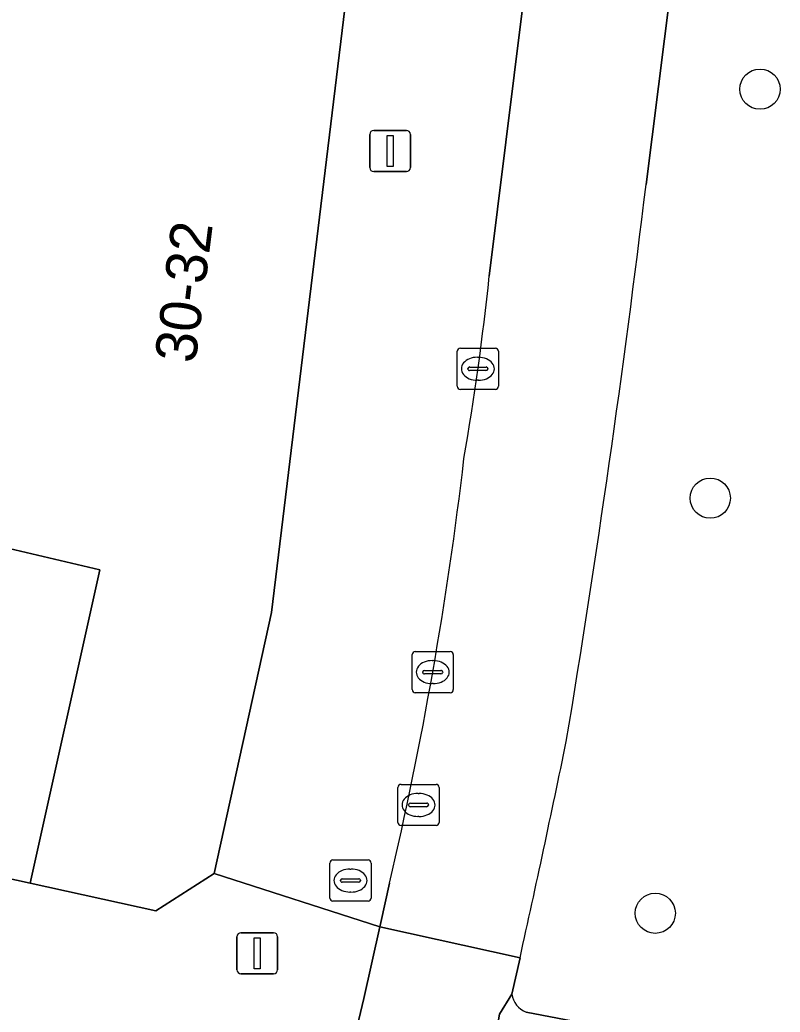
# Model space of a CAD drawing. Extents: x 159716 to 160783, y 383290 to 384031.
# Drawn here: x 160285.8 to 160304.26, y 383758.06 to 383782.17 of the extents above; entities that cross this region are included whole.
import ezdxf

# ---------------------------------------------------------------- set-up
doc = ezdxf.new("R2010")
doc.units = 0
for name, color, linetype in [('IMGEO_Berm_groen', 7, 'Continuous'), ('IMGEO_Boom', 7, 'Continuous'), ('IMGEO_Kolk', 7, 'Continuous'), ('IMGEO_Lichtmast', 7, 'Continuous'), ('IMGEO_Pand', 7, 'Continuous'), ('IMGEO_Pand_nummerreeks', 7, 'Continuous'), ('IMGEO_Rijbaan_lokaal_open', 7, 'Continuous'), ('IMGEO_Rioolput', 7, 'Continuous'), ('IMGEO_Voetpad_open', 7, 'Continuous')]:
    doc.layers.add(name, color=color, linetype=linetype)

msp = doc.modelspace()

# ---------------------------------------------------------------- linework, layer by layer
at = {"layer": 'IMGEO_Berm_groen'}
for points in [[(160302.546, 383790.372), (160301.753, 383784.098), (160301.007, 383778.163)], [(160297.945, 383759.375), (160297.749, 383758.496)], [(160298.097, 383758.056), (160303.758, 383756.971)]]:
    msp.add_lwpolyline(points, dxfattribs=at)
for centre, radius, start, end in [((159990.144, 383815.79), 313.132, 350.59748, 353.09844), ((159968.368, 383832.565), 337.605, 347.47941, 348.39209), ((160298.284, 383758.562), 0.539, 186.9822, 249.6994)]:
    msp.add_arc(centre, radius, start, end, dxfattribs=at)
at = {"layer": 'IMGEO_Boom'}
for centre in [(160303.774, 383780.482), (160302.566, 383770.545), (160301.23, 383760.459)]:
    msp.add_circle(centre, 0.489, dxfattribs=at)
at = {"layer": 'IMGEO_Kolk'}
for p, q in [((160296.421, 383773.263), (160296.421, 383774.115)), ((160296.496, 383774.189), (160297.348, 383774.189)), ((160297.422, 383774.115), (160297.422, 383773.263)), ((160296.909, 383773.969), (160296.934, 383773.969)), ((160296.68, 383773.683), (160296.68, 383773.695)), ((160297.118, 383773.646), (160296.72, 383773.646)), ((160296.723, 383773.732), (160297.121, 383773.732)), ((160297.164, 383773.695), (160297.164, 383773.683)), ((160296.932, 383773.409), (160296.907, 383773.409)), ((160297.348, 383773.189), (160296.496, 383773.189)), ((160295.323, 383765.892), (160295.323, 383766.744)), ((160295.398, 383766.818), (160296.25, 383766.818)), ((160296.324, 383766.744), (160296.324, 383765.892)), ((160295.811, 383766.598), (160295.836, 383766.598)), ((160295.582, 383766.312), (160295.582, 383766.324)), ((160296.02, 383766.275), (160295.622, 383766.275)), ((160295.625, 383766.361), (160296.023, 383766.361)), ((160296.066, 383766.324), (160296.066, 383766.312)), ((160295.834, 383766.038), (160295.809, 383766.038)), ((160296.25, 383765.818), (160295.398, 383765.818)), ((160294.979, 383762.665), (160294.979, 383763.517)), ((160295.054, 383763.591), (160295.906, 383763.591)), ((160295.98, 383763.517), (160295.98, 383762.665)), ((160295.467, 383763.371), (160295.492, 383763.371)), ((160295.238, 383763.085), (160295.238, 383763.097)), ((160295.676, 383763.048), (160295.278, 383763.048)), ((160295.281, 383763.134), (160295.679, 383763.134)), ((160295.722, 383763.097), (160295.722, 383763.085)), ((160295.49, 383762.811), (160295.465, 383762.811)), ((160295.906, 383762.591), (160295.054, 383762.591))]:
    msp.add_line(p, q, dxfattribs=at)
for points in [[(160296.421, 383773.263), (160296.421, 383774.115)], [(160296.496, 383774.189), (160297.348, 383774.189)], [(160297.422, 383774.115), (160297.422, 383773.263)], [(160297.348, 383773.189), (160296.496, 383773.189)], [(160295.323, 383765.892), (160295.323, 383766.744)], [(160295.398, 383766.818), (160296.25, 383766.818)], [(160296.324, 383766.744), (160296.324, 383765.892)], [(160296.25, 383765.818), (160295.398, 383765.818)], [(160294.979, 383762.665), (160294.979, 383763.517)], [(160295.054, 383763.591), (160295.906, 383763.591)], [(160295.98, 383763.517), (160295.98, 383762.665)], [(160295.906, 383762.591), (160295.054, 383762.591)]]:
    msp.add_lwpolyline(points, dxfattribs=at)
for centre, radius, start, end in [((160296.498, 383774.113), 0.0765, 91.552, 178.448), ((160296.498, 383774.113), 0.0765, 91.552, 178.448), ((160297.346, 383774.113), 0.0765, 1.552, 88.448), ((160297.346, 383774.113), 0.0765, 1.552, 88.448), ((160296.72, 383773.692), 0.0403, 85.8775, 175.7526), ((160296.717, 383773.682), 0.0366, 178.938, 274.7102), ((160297.121, 383773.689), 0.043, 264.8664, 352.4533), ((160297.125, 383773.694), 0.0386, 1.7309, 96.639), ((160296.498, 383773.265), 0.0765, 181.552, 268.448), ((160296.498, 383773.265), 0.0765, 181.552, 268.448), ((160297.346, 383773.265), 0.0765, 271.552, 358.448), ((160297.346, 383773.265), 0.0765, 271.552, 358.448), ((160295.4, 383766.742), 0.0765, 91.552, 178.448), ((160295.4, 383766.742), 0.0765, 91.552, 178.448), ((160296.248, 383766.742), 0.0765, 1.552, 88.448), ((160296.248, 383766.742), 0.0765, 1.552, 88.448), ((160295.622, 383766.321), 0.0403, 85.8775, 175.7526), ((160295.619, 383766.311), 0.0366, 178.938, 274.7102), ((160296.023, 383766.318), 0.043, 264.8664, 352.4533), ((160296.027, 383766.323), 0.0386, 1.7309, 96.639), ((160295.4, 383765.894), 0.0765, 181.552, 268.448), ((160295.4, 383765.894), 0.0765, 181.552, 268.448), ((160296.248, 383765.894), 0.0765, 271.552, 358.448), ((160296.248, 383765.894), 0.0765, 271.552, 358.448), ((160295.056, 383763.515), 0.0765, 91.552, 178.448), ((160295.056, 383763.515), 0.0765, 91.552, 178.448), ((160295.904, 383763.515), 0.0765, 1.552, 88.448), ((160295.904, 383763.515), 0.0765, 1.552, 88.448), ((160295.278, 383763.094), 0.0403, 85.8775, 175.7526), ((160295.275, 383763.084), 0.0366, 178.938, 274.7102), ((160295.679, 383763.091), 0.043, 264.8664, 352.4533), ((160295.683, 383763.096), 0.0386, 1.7309, 96.639), ((160295.056, 383762.667), 0.0765, 181.552, 268.448), ((160295.056, 383762.667), 0.0765, 181.552, 268.448), ((160295.904, 383762.667), 0.0765, 271.552, 358.448), ((160295.904, 383762.667), 0.0765, 271.552, 358.448)]:
    msp.add_arc(centre, radius, start, end, dxfattribs=at)
for centre, major_axis, ratio, start_param, end_param in [((160296.908, 383773.689), (-0.387, 0.002), 0.722429, 4.712389, 7.853982), ((160296.933, 383773.689), (-0.39, 0.002), 0.717154, 1.570796, 4.712389), ((160295.81, 383766.318), (-0.387, 0.002), 0.722429, 4.712389, 7.853982), ((160295.835, 383766.318), (-0.39, 0.002), 0.717154, 1.570796, 4.712389), ((160295.466, 383763.091), (-0.387, 0.002), 0.722429, 4.712389, 7.853982), ((160295.491, 383763.091), (-0.39, 0.002), 0.717154, 1.570796, 4.712389)]:
    msp.add_ellipse(centre, major_axis=major_axis, ratio=ratio, start_param=start_param, end_param=end_param, dxfattribs=at)
at = {"layer": 'IMGEO_Lichtmast'}
for p, q in [((160294.394, 383779.48), (160295.184, 383779.48)), ((160295.184, 383779.48), (160294.394, 383779.48)), ((160294.294, 383778.58), (160294.294, 383779.38)), ((160294.294, 383779.38), (160294.294, 383778.58)), ((160295.284, 383779.38), (160295.284, 383778.58)), ((160295.284, 383778.58), (160295.284, 383779.38)), ((160295.184, 383778.48), (160294.394, 383778.48)), ((160294.394, 383778.48), (160295.184, 383778.48)), ((160291.166, 383759.987), (160291.956, 383759.987)), ((160291.956, 383759.987), (160291.166, 383759.987)), ((160291.066, 383759.087), (160291.066, 383759.887)), ((160291.066, 383759.887), (160291.066, 383759.087)), ((160292.056, 383759.887), (160292.056, 383759.087)), ((160292.056, 383759.087), (160292.056, 383759.887)), ((160291.956, 383758.987), (160291.166, 383758.987)), ((160291.166, 383758.987), (160291.956, 383758.987))]:
    msp.add_line(p, q, dxfattribs=at)
for points in [[(160294.714, 383779.355), (160294.864, 383779.355), (160294.864, 383778.605), (160294.714, 383778.605), (160294.714, 383779.355)], [(160291.486, 383759.862), (160291.636, 383759.862), (160291.636, 383759.112), (160291.486, 383759.112), (160291.486, 383759.862)]]:
    msp.add_lwpolyline(points, dxfattribs=at)
for centre, start, end in [((160294.394, 383779.38), 90, 180), ((160294.394, 383779.38), 90, 180), ((160295.184, 383779.38), 0, 90), ((160295.184, 383779.38), 360, 90), ((160294.394, 383778.58), 180, 270), ((160294.394, 383778.58), 180, 270), ((160295.184, 383778.58), 270, 0), ((160295.184, 383778.58), 270, 0), ((160291.166, 383759.887), 90, 180), ((160291.166, 383759.887), 90, 180), ((160291.956, 383759.887), 0, 90), ((160291.956, 383759.887), 360, 90), ((160291.166, 383759.087), 180, 270), ((160291.166, 383759.087), 180, 270), ((160291.956, 383759.087), 270, 0), ((160291.956, 383759.087), 270, 0)]:
    msp.add_arc(centre, 0.1, start, end, dxfattribs=at)
at = {"layer": 'IMGEO_Pand'}
for points in [[(160293.93, 383784.449), (160293.744, 383784.473), (160294.57, 383790.453), (160294.197, 383790.507), (160291.511, 383790.896), (160288.084, 383790.865), (160287.882, 383789.302), (160286.499, 383789.481), (160283.872, 383769.712), (160287.74, 383768.801), (160286.048, 383761.189), (160289.101, 383760.52), (160290.517, 383761.429), (160291.908, 383767.766)], [(160287.74, 383768.801), (160283.872, 383769.712), (160282.136, 383770.098), (160280.429, 383762.421), (160286.048, 383761.189)]]:
    msp.add_lwpolyline(points, close=True, dxfattribs=at)
at = {"layer": 'IMGEO_Rijbaan_lokaal_open'}
for points in [[(160303.029, 383822.356), (160300.44, 383801.933), (160300.437, 383801.854), (160300.025, 383798.566), (160299.008, 383790.442), (160298.99, 383790.3), (160298.21, 383784.087), (160297.197, 383775.936)], [(160301.007, 383778.163), (160301.753, 383784.098), (160302.546, 383790.372)], [(160294.771, 383761.188), (160294.564, 383760.233), (160294.54, 383760.128), (160297.945, 383759.375)], [(160296.768, 383753.751), (160296.893, 383754.757), (160296.911, 383754.816), (160297.375, 383757.59), (160297.444, 383758.005), (160297.749, 383758.496), (160297.945, 383759.375), (160294.54, 383760.128), (160294.148, 383758.389), (160293.908, 383757.37)]]:
    msp.add_lwpolyline(points, dxfattribs=at)
for centre, radius, start, end in [((159990.144, 383815.79), 313.132, 350.59748, 353.09844), ((160229.075, 383783.133), 68.502, 350.22695, 353.9693), ((160205.818, 383782.12), 91.383, 346.75843, 353.32954), ((159968.368, 383832.565), 337.605, 347.47941, 348.39209)]:
    msp.add_arc(centre, radius, start, end, dxfattribs=at)
at = {"layer": 'IMGEO_Rioolput'}
for p, q in [((160293.326, 383760.828), (160293.326, 383761.68)), ((160293.401, 383761.754), (160294.253, 383761.754)), ((160294.327, 383761.68), (160294.327, 383760.828)), ((160293.814, 383761.534), (160293.839, 383761.534)), ((160293.585, 383761.248), (160293.585, 383761.26)), ((160294.023, 383761.211), (160293.625, 383761.211)), ((160293.628, 383761.297), (160294.026, 383761.297)), ((160294.069, 383761.26), (160294.069, 383761.248)), ((160293.837, 383760.974), (160293.812, 383760.974)), ((160294.253, 383760.754), (160293.401, 383760.754))]:
    msp.add_line(p, q, dxfattribs=at)
for points in [[(160293.326, 383760.828), (160293.326, 383761.68)], [(160293.401, 383761.754), (160294.253, 383761.754)], [(160294.327, 383761.68), (160294.327, 383760.828)], [(160294.253, 383760.754), (160293.401, 383760.754)]]:
    msp.add_lwpolyline(points, dxfattribs=at)
for centre, radius, start, end in [((160293.403, 383761.678), 0.0765, 91.552, 178.448), ((160293.403, 383761.678), 0.0765, 91.552, 178.448), ((160294.251, 383761.678), 0.0765, 1.552, 88.448), ((160294.251, 383761.678), 0.0765, 1.552, 88.448), ((160293.625, 383761.257), 0.0403, 85.8775, 175.7526), ((160293.622, 383761.247), 0.0366, 178.938, 274.7102), ((160294.026, 383761.254), 0.043, 264.8664, 352.4533), ((160294.03, 383761.259), 0.0386, 1.7309, 96.639), ((160293.403, 383760.83), 0.0765, 181.552, 268.448), ((160293.403, 383760.83), 0.0765, 181.552, 268.448), ((160294.251, 383760.83), 0.0765, 271.552, 358.448), ((160294.251, 383760.83), 0.0765, 271.552, 358.448)]:
    msp.add_arc(centre, radius, start, end, dxfattribs=at)
for centre, major_axis, ratio, start_param, end_param in [((160293.813, 383761.254), (-0.387, 0.002), 0.722429, 4.712389, 7.853982), ((160293.838, 383761.254), (-0.39, 0.002), 0.717154, 1.570796, 4.712389)]:
    msp.add_ellipse(centre, major_axis=major_axis, ratio=ratio, start_param=start_param, end_param=end_param, dxfattribs=at)
at = {"layer": 'IMGEO_Voetpad_open'}
for points in [[(160297.197, 383775.936), (160298.21, 383784.087), (160298.99, 383790.3), (160299.008, 383790.442), (160297.746, 383790.601), (160298.742, 383798.712), (160295.672, 383798.398), (160295.16, 383794.71), (160294.57, 383790.453), (160293.744, 383784.473), (160293.93, 383784.449), (160291.908, 383767.766), (160290.517, 383761.429), (160294.54, 383760.128), (160294.564, 383760.233), (160294.771, 383761.188)], [(160293.908, 383757.37), (160294.148, 383758.389), (160294.54, 383760.128), (160290.517, 383761.429), (160289.101, 383760.52), (160286.048, 383761.189), (160280.429, 383762.421), (160275.485, 383763.505), (160270.66, 383764.564), (160265.834, 383765.621)], [(160297.749, 383758.496), (160297.444, 383758.005), (160297.375, 383757.59), (160296.911, 383754.816)], [(160303.758, 383756.971), (160298.097, 383758.056)]]:
    msp.add_lwpolyline(points, dxfattribs=at)
for centre, radius, start, end in [((160229.075, 383783.133), 68.502, 350.22695, 353.9693), ((160205.818, 383782.12), 91.383, 346.75843, 353.32954), ((160298.284, 383758.562), 0.539, 186.9822, 249.6994)]:
    msp.add_arc(centre, radius, start, end, dxfattribs=at)

# ---------------------------------------------------------------- texts
at = {"layer": 'IMGEO_Pand_nummerreeks'}
msp.add_text('30-32', height=1, rotation=82.8726, dxfattribs=at).set_placement((160290.059, 383773.802))

doc.saveas('drawing.dxf')
